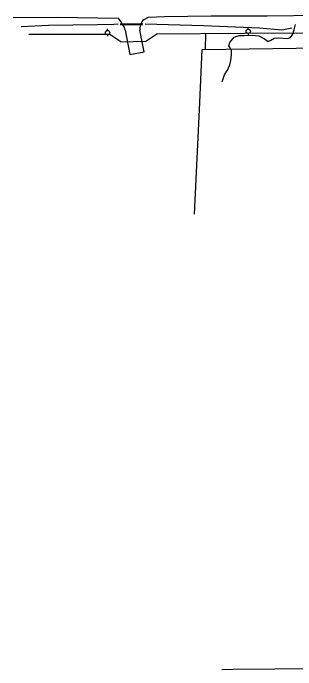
# Model space of a CAD drawing. Extents: x 2145380 to 2157287, y 139568 to 149130.
# Drawn here: x 2150046 to 2150312, y 141032 to 141650 of the extents above; entities that cross this region are included whole.
import ezdxf

# ---------------------------------------------------------------- set-up
doc = ezdxf.new("R2010")
doc.units = 0
for name, color, linetype in [('TOPO_Asphalt', 7, 'Continuous'), ('TOPO_DRAIN_Structure', 7, 'Continuous'), ('TOPO_Fence', 7, 'Continuous'), ('TOPO_Flowline', 7, 'Continuous'), ('TOPO_Power Pole', 7, 'Continuous')]:
    doc.layers.add(name, color=color, linetype=linetype)

# ---------------------------------------------------------------- blocks, each defined once
blk = doc.blocks.new('POWPOL')
at = {"layer": 'TOPO_Power Pole'}
for p, q in [((0, 10.2), (0, 17.3)), ((0, -10.2), (0, -17.3))]:
    blk.add_line(p, q, dxfattribs=at)
blk.add_circle((0, 0), 10.2, dxfattribs=at)

msp = doc.modelspace()

# ---------------------------------------------------------------- linework, layer by layer
at = {"layer": 'TOPO_Asphalt'}
for points in [[(2150173.54, 141646.08), (2150188.55, 141646.69), (2150232.35, 141647.37), (2150285.09, 141647.5), (2150334.75, 141647.84), (2150374.92, 141648.5), (2150418.39, 141648.61), (2150460.06, 141648.31), (2150493.23, 141648.46), (2150550.78, 141649.53), (2150586.03, 141649.89), (2150625.42, 141649.15)], [(2150046.32, 141645.7), (2150087.76, 141645.98), (2150145.1, 141645.08), (2150145.22, 141645.08)], [(2150169.49, 141644.03), (2150173.54, 141646.08)], [(2150151.52, 141633.97), (2150155.84, 141610.91), (2150169.46, 141613.33), (2150165.38, 141633.85)]]:
    msp.add_lwpolyline(points, dxfattribs=at)
for centre, radius, start, end in [((2150079, 141593.91), 83.69, 31.85567, 37.70152), ((2150174.08, 141637.36), 8.1, 124.5209, 168.16459), ((2150141.84, 141632.89), 9.73, 6.38214, 32.16671), ((2150176.83, 141634.78), 11.48, 158.31332, 184.63749)]:
    msp.add_arc(centre, radius, start, end, dxfattribs=at)
at = {"layer": 'TOPO_DRAIN_Structure'}
for p, q in [((2150147.02, 141639.39), (2150168.18, 141640.05)), ((2150147.02, 141639.39), (2150168.18, 141640.05)), ((2150147.14, 141639.16), (2150167.81, 141638.91)), ((2150147.15, 141640.11), (2150167.82, 141639.86))]:
    msp.add_line(p, q, dxfattribs=at)
at = {"layer": 'TOPO_Fence'}
msp.add_line((2150227.15, 141615.72), (2150227.29, 141630.71), dxfattribs=at)
for points in [[(2150147.61, 141622.93), (2150171.01, 141623.59), (2150181.5, 141630.27), (2150263.67, 141631.06), (2150331.32, 141631.49), (2150416.88, 141633.39), (2150421.7, 141623.22)], [(2150147.61, 141622.93), (2150137.29, 141629.85), (2150063.71, 141629.76), (2150061.05, 141629.68)], [(2150216.62, 141460.54), (2150221.88, 141565.84), (2150223.97, 141615.68), (2150334.71, 141617.15), (2150417.27, 141617.89), (2150421.77, 141623.32), (2150457.14, 141624.34), (2150462.51, 141618.74), (2150485.59, 141618.68), (2150486.91, 141501.88), (2150487.65, 141384.54), (2150488, 141331.79)], [(2150393.33, 141051.83), (2150394.53, 141041.99), (2150389.12, 141036.35), (2150388.97, 141033.09), (2150331.39, 141032.46), (2150253.12, 141031.82), (2150242.58, 141031.61)]]:
    msp.add_lwpolyline(points, dxfattribs=at)
at = {"layer": 'TOPO_Flowline'}
for points in [[(2150053.98, 141637.36), (2150054.14, 141637.37), (2150079.42, 141638.64), (2150125.38, 141639.09), (2150141.02, 141639.59), (2150145.16, 141639.89)], [(2150170.55, 141639.87), (2150225.35, 141638.31), (2150277.71, 141635.94), (2150298.77, 141634.3), (2150308.18, 141636.09)], [(2150242.62, 141585.36), (2150245.12, 141591.88), (2150247.68, 141596.14), (2150249.94, 141601.17), (2150250.8, 141605.36), (2150251.69, 141610.98), (2150251.45, 141614.55), (2150250.24, 141617.22), (2150249.02, 141619.03), (2150250.07, 141622.1), (2150254.19, 141627.22), (2150258.83, 141628.78), (2150263.33, 141628.69), (2150270.87, 141629.06), (2150277.3, 141628.47), (2150282.63, 141625.55), (2150285.87, 141623.14), (2150288.6, 141624.49), (2150291.53, 141626.26), (2150295.88, 141626.65), (2150304.07, 141626.1), (2150306.87, 141626.91), (2150309.29, 141629.97), (2150310.46, 141634.17), (2150311.68, 141639.27)]]:
    msp.add_lwpolyline(points, dxfattribs=at)

# ---------------------------------------------------------------- block references
at = {"layer": 'TOPO_Power Pole', "xscale": 0.19685000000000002, "yscale": 0.19685000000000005}
for p in [(2150135.07, 141631.65), (2150267.31, 141632.78)]:
    msp.add_blockref('POWPOL', p, dxfattribs=at)

doc.saveas('drawing.dxf')
